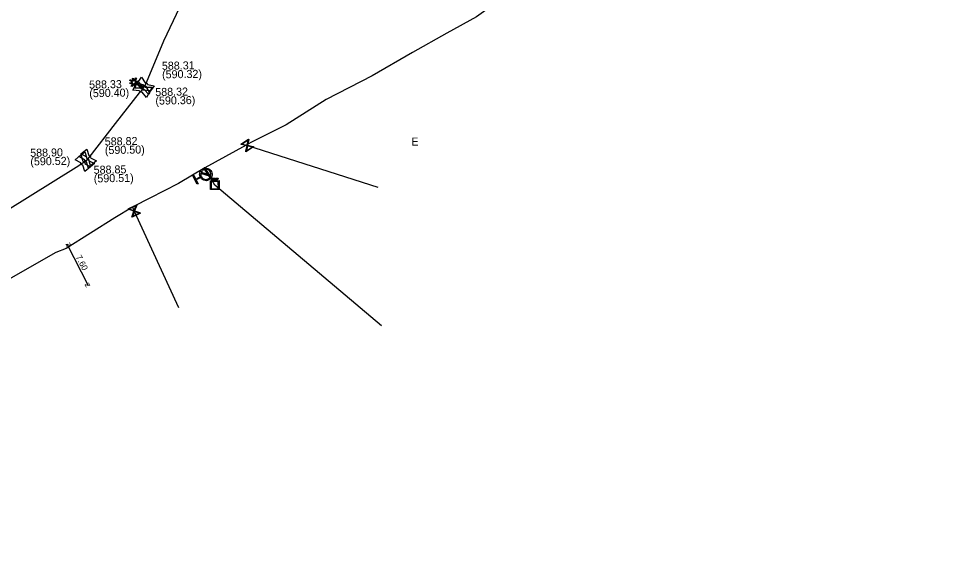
# Model space of a CAD drawing. Extents: x -643544 to -637295, y -1119190 to -1111715.
# Drawn here: x -641216.1 to -641064.3, y -1115405.2 to -1115318.9 of the extents above; entities that cross this region are included whole.
import ezdxf

# ---------------------------------------------------------------- set-up
doc = ezdxf.new("R2010")
doc.units = 0
for name, color, linetype in [('Default', 7, 'Continuous'), ('VP Hydrant', 7, 'Continuous'), ('VP Kótování', 7, 'Continuous'), ('VP Lomový bod', 7, 'Continuous'), ('VP Lomový bod - popis', 7, 'Continuous'), ('VP Přípojka', 7, 'Continuous'), ('VP Změna materiálu', 7, 'Continuous'), ('VP Řad', 7, 'Continuous'), ('VP Řad - označení', 7, 'Continuous'), ('VP Šachta', 7, 'Continuous'), ('VP Šoupě', 7, 'Continuous')]:
    doc.layers.add(name, color=color, linetype=linetype)

msp = doc.modelspace()

# ---------------------------------------------------------------- linework, layer by layer
at = {"layer": 'Default'}
for points in [[(-641195.41, -1115329.89), (-641195.46, -1115329.91), (-641195.52, -1115329.9), (-641195.6, -1115329.89), (-641195.67, -1115329.85), (-641195.74, -1115329.8), (-641195.77, -1115329.72), (-641195.8, -1115329.67), (-641195.8, -1115329.62)], [(-641195.57, -1115329.29), (-641195.52, -1115329.27), (-641195.46, -1115329.28), (-641195.38, -1115329.29), (-641195.31, -1115329.33), (-641195.24, -1115329.38), (-641195.21, -1115329.46), (-641195.18, -1115329.51), (-641195.18, -1115329.56)], [(-641196.05, -1115330.8), (-641196.1, -1115330.82), (-641196.15, -1115330.82), (-641196.24, -1115330.82), (-641196.31, -1115330.79), (-641196.38, -1115330.75), (-641196.43, -1115330.67), (-641196.45, -1115330.63), (-641196.47, -1115330.58)], [(-641196.27, -1115330.22), (-641196.22, -1115330.2), (-641196.17, -1115330.2), (-641196.08, -1115330.2), (-641196.01, -1115330.23), (-641195.94, -1115330.27), (-641195.9, -1115330.34), (-641195.87, -1115330.39), (-641195.86, -1115330.44)], [(-641195.71, -1115330.37), (-641195.76, -1115330.39), (-641195.82, -1115330.4), (-641195.9, -1115330.41), (-641195.97, -1115330.38), (-641196.05, -1115330.34), (-641196.1, -1115330.28), (-641196.13, -1115330.23), (-641196.15, -1115330.18)], [(-641195.99, -1115329.81), (-641195.94, -1115329.78), (-641195.89, -1115329.78), (-641195.8, -1115329.77), (-641195.73, -1115329.8), (-641195.65, -1115329.84), (-641195.6, -1115329.9), (-641195.57, -1115329.95), (-641195.55, -1115330)], [(-641205.05, -1115342.14), (-641205.1, -1115342.14), (-641205.15, -1115342.12), (-641205.23, -1115342.09), (-641205.28, -1115342.03), (-641205.33, -1115341.96), (-641205.35, -1115341.88), (-641205.36, -1115341.83), (-641205.35, -1115341.77)], [(-641204.72, -1115341.72), (-641204.77, -1115341.72), (-641204.82, -1115341.7), (-641204.9, -1115341.67), (-641204.95, -1115341.61), (-641205, -1115341.54), (-641205.02, -1115341.46), (-641205.03, -1115341.41), (-641205.02, -1115341.35)], [(-641205.03, -1115341.52), (-641204.98, -1115341.52), (-641204.93, -1115341.54), (-641204.85, -1115341.57), (-641204.8, -1115341.63), (-641204.75, -1115341.7), (-641204.73, -1115341.78), (-641204.72, -1115341.83), (-641204.73, -1115341.88)], [(-641204.7, -1115341.1), (-641204.65, -1115341.1), (-641204.6, -1115341.12), (-641204.52, -1115341.15), (-641204.47, -1115341.21), (-641204.42, -1115341.28), (-641204.4, -1115341.36), (-641204.39, -1115341.41), (-641204.4, -1115341.46)], [(-641205.68, -1115342.65), (-641205.73, -1115342.65), (-641205.78, -1115342.63), (-641205.86, -1115342.6), (-641205.91, -1115342.54), (-641205.96, -1115342.47), (-641205.98, -1115342.39), (-641205.99, -1115342.34), (-641205.98, -1115342.28)], [(-641205.66, -1115342.03), (-641205.61, -1115342.03), (-641205.56, -1115342.05), (-641205.48, -1115342.08), (-641205.43, -1115342.14), (-641205.38, -1115342.21), (-641205.36, -1115342.29), (-641205.35, -1115342.34), (-641205.36, -1115342.39)], [(-641186.61, -1115344.53), (-641186.75, -1115344.2), (-641186.64, -1115343.85), (-641186.51, -1115343.46), (-641186.14, -1115343.27), (-641185.78, -1115343.08), (-641185.38, -1115343.2), (-641184.99, -1115343.33), (-641184.8, -1115343.7), (-641184.61, -1115344.06), (-641184.73, -1115344.46), (-641184.86, -1115344.85), (-641185.23, -1115345.04), (-641185.6, -1115345.23), (-641185.99, -1115345.11), (-641186.34, -1115345), (-641186.53, -1115344.69)], [(-641184.89, -1115344.31), (-641184.83, -1115344.04), (-641184.97, -1115343.78), (-641185.12, -1115343.49), (-641185.44, -1115343.38), (-641185.76, -1115343.28), (-641186.06, -1115343.44), (-641186.32, -1115343.57), (-641186.43, -1115343.82)], [(-641186.49, -1115344), (-641186.54, -1115344.27), (-641186.41, -1115344.53), (-641186.25, -1115344.83), (-641185.93, -1115344.93), (-641185.61, -1115345.03), (-641185.31, -1115344.88), (-641185.05, -1115344.74), (-641184.94, -1115344.49)], [(-641184.64, -1115344.76), (-641184.6, -1115344.76), (-641184.58, -1115344.76), (-641184.56, -1115344.77), (-641184.54, -1115344.78), (-641184.52, -1115344.79), (-641184.51, -1115344.81), (-641184.5, -1115344.83), (-641184.5, -1115344.86), (-641184.5, -1115344.91), (-641184.53, -1115344.94), (-641184.55, -1115344.97), (-641184.63, -1115344.97)], [(-641184.63, -1115344.93), (-641184.58, -1115344.93), (-641184.57, -1115344.91), (-641184.55, -1115344.89), (-641184.55, -1115344.86), (-641184.55, -1115344.84), (-641184.56, -1115344.82), (-641184.57, -1115344.81), (-641184.59, -1115344.8), (-641184.6, -1115344.8), (-641184.63, -1115344.8)], [(-641184.3, -1115344.91), (-641184.27, -1115344.91), (-641184.25, -1115344.91), (-641184.23, -1115344.9), (-641184.22, -1115344.89), (-641184.21, -1115344.87), (-641184.21, -1115344.85), (-641184.21, -1115344.83), (-641184.23, -1115344.81), (-641184.25, -1115344.8), (-641184.29, -1115344.8)], [(-641184.29, -1115344.76), (-641184.24, -1115344.76), (-641184.22, -1115344.76), (-641184.19, -1115344.77), (-641184.18, -1115344.8), (-641184.17, -1115344.82), (-641184.17, -1115344.85), (-641184.16, -1115344.89), (-641184.19, -1115344.92), (-641184.21, -1115344.94), (-641184.26, -1115344.95), (-641184.25, -1115344.96), (-641184.24, -1115344.97), (-641184.22, -1115344.99), (-641184.2, -1115345.02)], [(-641183.83, -1115344.75), (-641183.8, -1115344.75), (-641183.78, -1115344.76), (-641183.75, -1115344.76), (-641183.74, -1115344.77), (-641183.72, -1115344.79), (-641183.71, -1115344.81), (-641183.7, -1115344.83), (-641183.7, -1115344.86), (-641183.7, -1115344.9), (-641183.72, -1115344.93), (-641183.75, -1115344.97), (-641183.83, -1115344.97)], [(-641183.83, -1115344.92), (-641183.78, -1115344.92), (-641183.76, -1115344.91), (-641183.74, -1115344.89), (-641183.75, -1115344.86), (-641183.75, -1115344.84), (-641183.76, -1115344.82), (-641183.77, -1115344.8), (-641183.79, -1115344.8), (-641183.8, -1115344.8), (-641183.83, -1115344.8)], [(-641184.24, -1115345.04), (-641184.26, -1115345.01), (-641184.28, -1115344.99), (-641184.29, -1115344.97), (-641184.3, -1115344.97), (-641184.31, -1115344.96), (-641184.32, -1115344.96), (-641184.33, -1115344.95), (-641184.35, -1115344.95)]]:
    msp.add_open_spline(points, degree=3, dxfattribs=at)
at = {"layer": 'VP Hydrant'}
for points in [[(-641186.53, -1115344.69), (-641187.26, -1115345.07), (-641186.94, -1115345.68), (-641187.1, -1115345.77), (-641187.82, -1115344.38), (-641187.66, -1115344.29), (-641187.34, -1115344.91), (-641186.61, -1115344.53)], [(-641184.94, -1115344.49), (-641186.49, -1115344)], [(-641186.43, -1115343.82), (-641184.89, -1115344.31)]]:
    msp.add_lwpolyline(points, dxfattribs=at)
at = {"layer": 'VP Kótování'}
msp.add_lwpolyline([(-641204.74, -1115362.24), (-641208.22, -1115355.48)], dxfattribs=at)
at = {"layer": 'VP Lomový bod'}
for points in [[(-641197.56, -1115330.47), (-641196.97, -1115329.37), (-641196.27, -1115330.22)], [(-641197.25, -1115330.17), (-641196.75, -1115329.02), (-641195.99, -1115329.81)], [(-641196.87, -1115329.38), (-641196.15, -1115328.36), (-641195.57, -1115329.29)], [(-641195.8, -1115329.62), (-641196.87, -1115329.38)], [(-641195.18, -1115329.56), (-641194.11, -1115329.8), (-641194.83, -1115330.82), (-641195.41, -1115329.89)], [(-641196.47, -1115330.58), (-641197.56, -1115330.47)], [(-641196.15, -1115330.18), (-641197.25, -1115330.17)], [(-641195.86, -1115330.44), (-641194.76, -1115330.55), (-641195.35, -1115331.65), (-641196.05, -1115330.8)], [(-641195.55, -1115330), (-641194.45, -1115330.01), (-641194.95, -1115331.16), (-641195.71, -1115330.37)], [(-641205.98, -1115340.84), (-641205.02, -1115340.05), (-641204.7, -1115341.1)], [(-641206.94, -1115341.77), (-641205.98, -1115340.98), (-641205.66, -1115342.03)], [(-641205.98, -1115342.28), (-641206.94, -1115341.77)], [(-641206.31, -1115341.26), (-641205.35, -1115340.47), (-641205.03, -1115341.52)], [(-641205.35, -1115341.77), (-641206.31, -1115341.26)], [(-641205.02, -1115341.35), (-641205.98, -1115340.84)], [(-641204.4, -1115341.46), (-641203.44, -1115341.98), (-641204.4, -1115342.77), (-641204.72, -1115341.72)], [(-641205.36, -1115342.39), (-641204.4, -1115342.91), (-641205.36, -1115343.7), (-641205.68, -1115342.65)], [(-641204.73, -1115341.88), (-641203.77, -1115342.4), (-641204.73, -1115343.19), (-641205.05, -1115342.14)]]:
    msp.add_lwpolyline(points, dxfattribs=at)
at = {"layer": 'VP Přípojka'}
for points in [[(-641179.17, -1115339.41), (-641179.1, -1115339.42), (-641157.76, -1115346.25)], [(-641157.15, -1115368.75), (-641184.25, -1115345.9), (-641185.36, -1115343.89), (-641185.86, -1115343.07)], [(-641185.69, -1115344.15), (-641185.43, -1115343.92), (-641185.36, -1115343.89)], [(-641197.6, -1115349.47), (-641197.31, -1115350.11), (-641190.12, -1115365.79)]]:
    msp.add_lwpolyline(points, dxfattribs=at)
at = {"layer": 'VP Změna materiálu'}
msp.add_lwpolyline([(-641197.58, -1115329.17), (-641198.05, -1115328.9), (-641197.97, -1115328.77), (-641197.51, -1115329.03), (-641197.63, -1115328.58), (-641197.48, -1115328.54), (-641197.36, -1115328.99), (-641197.07, -1115328.49), (-641196.93, -1115328.57), (-641197.23, -1115329.08), (-641196.77, -1115328.96), (-641196.73, -1115329.11), (-641197.18, -1115329.23), (-641195.81, -1115330.02), (-641195.89, -1115330.16), (-641197.26, -1115329.36), (-641197.14, -1115329.81), (-641197.29, -1115329.85), (-641197.41, -1115329.4), (-641197.71, -1115329.9), (-641197.84, -1115329.82), (-641197.55, -1115329.33), (-641198, -1115329.44), (-641198.04, -1115329.29), (-641197.58, -1115329.17)], dxfattribs=at)
at = {"layer": 'VP Řad'}
for points in [[(-641195.85, -1115330.09), (-641195.49, -1115329.59), (-641195.08, -1115328.57), (-641192.5, -1115322.48), (-641175.96, -1115287.57), (-641173.96, -1115283.46), (-641172.82, -1115281.16), (-641171.32, -1115280.22), (-641159.71, -1115274.02), (-641139.19, -1115262.99), (-641125.28, -1115255.52), (-641124.93, -1115255.34), (-641124.34, -1115255.04), (-641123.72, -1115254.68), (-641123.1, -1115254.31), (-641017.76, -1115194.64)], [(-641137.28, -1115315.48), (-641138.17, -1115316.02), (-641141.75, -1115318.59), (-641146.55, -1115321.2), (-641152.16, -1115324.37), (-641158.67, -1115328.17), (-641166.16, -1115332), (-641172.65, -1115336.13), (-641178.37, -1115338.96), (-641179.17, -1115339.41), (-641185.86, -1115343.07), (-641190.14, -1115345.63), (-641194.77, -1115348.03), (-641197.45, -1115349.4), (-641197.6, -1115349.47), (-641200.49, -1115351.24), (-641208.35, -1115356.2), (-641210.08, -1115356.84), (-641233.52, -1115370.21)], [(-641195.85, -1115330.09), (-641196.16, -1115330.51), (-641196.53, -1115330.89), (-641200.44, -1115335.91), (-641204.71, -1115341.41), (-641205.04, -1115341.83), (-641205.67, -1115342.34), (-641206.74, -1115343.04), (-641244.58, -1115366.57), (-641282.42, -1115390.1), (-641283.77, -1115390.91), (-641284.45, -1115391.26), (-641284.69, -1115391.38), (-641284.78, -1115391.57), (-641287.49, -1115401.72), (-641290.02, -1115403.58), (-641290.75, -1115404.11), (-641291.07, -1115404.35), (-641292.27, -1115405.2)]]:
    msp.add_lwpolyline(points, dxfattribs=at)
at = {"layer": 'VP Šachta'}
for points in [[(-641184.77, -1115345.12), (-641184.77, -1115344.76), (-641184.64, -1115344.76)], [(-641184.63, -1115344.8), (-641184.72, -1115344.8), (-641184.72, -1115344.93)], [(-641184.45, -1115345.12), (-641184.45, -1115344.76), (-641184.29, -1115344.76)], [(-641184.29, -1115344.8), (-641184.4, -1115344.8), (-641184.4, -1115344.91)], [(-641184.09, -1115345.11), (-641184.09, -1115344.76), (-641184.04, -1115344.76), (-641184.04, -1115345.11), (-641184.09, -1115345.11)], [(-641183.97, -1115345.11), (-641183.97, -1115344.75), (-641183.83, -1115344.75)], [(-641183.83, -1115344.8), (-641183.92, -1115344.8), (-641183.92, -1115344.93)], [(-641183.55, -1115345.17), (-641183.54, -1115346.62), (-641184.95, -1115346.63), (-641184.96, -1115345.18), (-641183.55, -1115345.17)], [(-641184.84, -1115345.3), (-641184.83, -1115346.51), (-641183.66, -1115346.5), (-641183.67, -1115345.3), (-641184.84, -1115345.3)], [(-641184.63, -1115344.97), (-641184.72, -1115344.97), (-641184.72, -1115345.12), (-641184.77, -1115345.12)], [(-641184.72, -1115344.93), (-641184.63, -1115344.93)], [(-641184.35, -1115344.95), (-641184.4, -1115344.96), (-641184.4, -1115345.11), (-641184.45, -1115345.12)], [(-641184.4, -1115344.91), (-641184.3, -1115344.91)], [(-641184.2, -1115345.02), (-641184.13, -1115345.11), (-641184.19, -1115345.11), (-641184.24, -1115345.04)], [(-641183.83, -1115344.97), (-641183.92, -1115344.97), (-641183.92, -1115345.11), (-641183.97, -1115345.11)], [(-641183.92, -1115344.93), (-641183.83, -1115344.92)]]:
    msp.add_lwpolyline(points, dxfattribs=at)
at = {"layer": 'VP Šoupě'}
for points in [[(-641177.93, -1115339.7), (-641179.19, -1115340.51), (-641179.22, -1115340.46), (-641179.19, -1115340.33), (-641179.01, -1115339.51), (-641179.96, -1115339.31), (-641180, -1115339.25), (-641178.74, -1115338.44), (-641178.7, -1115338.5), (-641178.91, -1115339.44), (-641178.09, -1115339.62), (-641177.96, -1115339.65), (-641177.93, -1115339.7)], [(-641179.82, -1115339.25), (-641179, -1115339.43), (-641178.82, -1115338.6), (-641179.82, -1115339.25)], [(-641178.11, -1115339.71), (-641178.93, -1115339.53), (-641179.11, -1115340.35), (-641178.11, -1115339.71)], [(-641184.92, -1115344.79), (-641186.03, -1115343.13), (-641185.93, -1115343.06), (-641184.82, -1115344.72), (-641184.92, -1115344.79)], [(-641196.32, -1115350.48), (-641197.68, -1115351.1), (-641197.71, -1115351.04), (-641197.66, -1115350.92), (-641197.37, -1115350.13), (-641198.28, -1115349.8), (-641198.31, -1115349.74), (-641196.94, -1115349.11), (-641196.91, -1115349.17), (-641197.26, -1115350.08), (-641196.47, -1115350.37), (-641196.34, -1115350.42), (-641196.32, -1115350.48)], [(-641198.13, -1115349.76), (-641197.34, -1115350.05), (-641197.05, -1115349.26), (-641198.13, -1115349.76)], [(-641196.5, -1115350.46), (-641197.29, -1115350.16), (-641197.58, -1115350.95), (-641196.5, -1115350.46)]]:
    msp.add_lwpolyline(points, dxfattribs=at)

# ---------------------------------------------------------------- texts
at = {"layer": 'VP Kótování'}
for s, rotation, p in [('z', 117.2092, (-641207.54, -1115355.7)), ('7.60', 297.2092, (-641206.86, -1115357.57)), ('z', 297.2092, (-641205.41, -1115362.02))]:
    msp.add_text(s, height=1, rotation=rotation, dxfattribs=at).set_placement(p)
at = {"layer": 'VP Lomový bod - popis'}
for s, p in [('588.31', (-641192.82, -1115327.18)), ('(590.32)', (-641192.79, -1115328.58)), ('588.33', (-641204.64, -1115330.23)), ('(590.40)', (-641204.61, -1115331.63)), ('588.32', (-641193.9, -1115331.44)), ('(590.36)', (-641193.87, -1115332.84)), ('588.82', (-641202.1, -1115339.47)), ('588.90', (-641214.21, -1115341.31)), ('(590.50)', (-641202.08, -1115340.87)), ('(590.52)', (-641214.18, -1115342.71)), ('588.85', (-641203.9, -1115344.07)), ('(590.51)', (-641203.88, -1115345.47))]:
    msp.add_text(s, height=1.3, rotation=1, dxfattribs=at).set_placement(p)
at = {"layer": 'VP Řad - označení'}
msp.add_text('E', height=1.3, dxfattribs=at).set_placement((-641152.32, -1115339.48))

doc.saveas('drawing.dxf')
